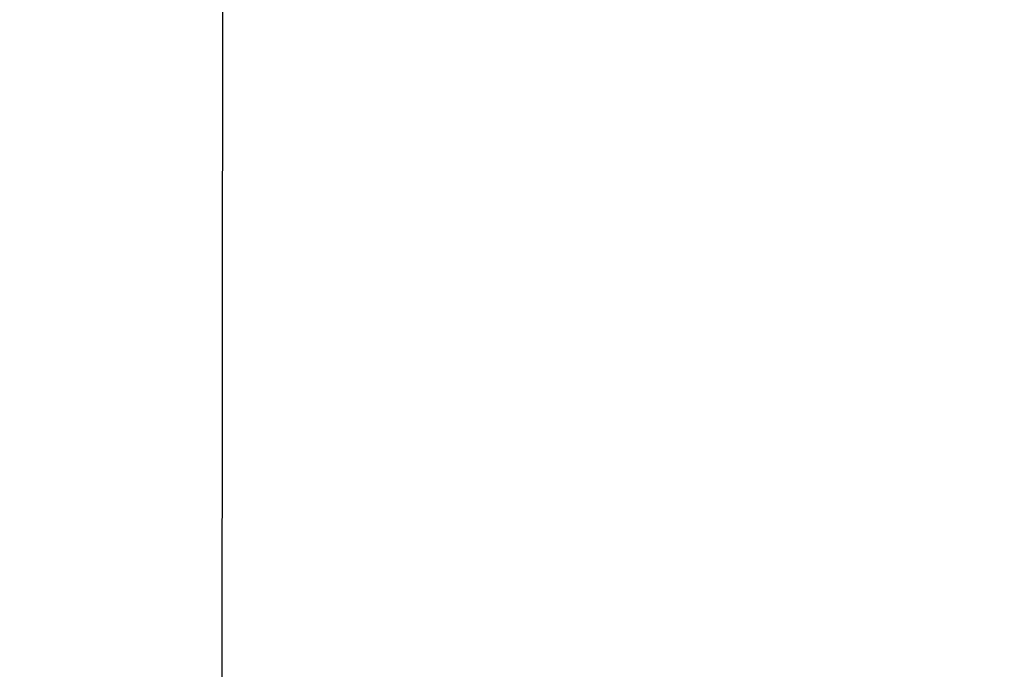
# Model space of a CAD drawing. Header units: millimetres. Extents: x -3395 to 5934498, y -177084 to 63013.
# Tile 397 of 652: x 112078.74 to 112080.4, y -38550.98 to -38549.88. Entities that reach past the tile are written whole.
import ezdxf

# ---------------------------------------------------------------- set-up
doc = ezdxf.new("R2010")
doc.units = ezdxf.units.MM

msp = doc.modelspace()

# ---------------------------------------------------------------- hatches: boundary and pattern name
at = {"lineweight": 9}
h = msp.add_hatch(dxfattribs=at)
h.set_pattern_fill('ANSI33', color=256, scale=50)
h.set_pattern_definition([(45, (-5792.9, 14.7), (-224.5064, 224.5064), []), (45, (-5568.4, 14.7), (-224.5064, 224.5064), [158.75, -79.375])])
h.paths.add_polyline_path([(114504.37434, -36949.77774), (114304.37434, -36949.77774), (114304.37434, -38150.33453), (114064.37434, -38150.33453), (114064.37434, -38369.77774), (114164.37434, -38369.77774), (114164.37434, -38379.77774), (114064.37434, -38379.77774), (114064.37434, -38539.77774), (114164.37434, -38539.77774), (114164.37434, -38549.77787), (114776.63896, -38549.77744), (114776.63896, -38144.02365), (114504.37434, -38147.66193), (114504.37434, -37658.58633), (114456.87407, -37658.58633), (114456.87407, -37655.44597), (114504.37434, -37655.44597)])
h.paths.add_polyline_path([(112944.37434, -38369.77774), (113044.37434, -38369.77774), (113044.37434, -38150.33453), (112804.37434, -38150.33453), (112604.37434, -38150.33453), (112604.37434, -38173.05168), (112079.37434, -38180.06727), (112079.09807, -38533.77774), (112196.87297, -38533.77774), (112196.87297, -38531.77774), (112356.87297, -38531.77774), (112481.96001, -38533.77774), (112481.96001, -38543.77774), (112528.36001, -38543.77774), (112528.36001, -38549.77904), (112944.37434, -38549.77875), (112944.37434, -38539.77774), (113044.37434, -38539.77774), (113044.37434, -38379.77774), (112944.37434, -38379.77774)])
h.paths.add_polyline_path([(112468.36001, -38583.77774), (112468.36001, -38549.77774), (112079.08558, -38549.77774), (112078.74274, -38988.71055), (112479.37451, -38988.71055), (112479.37436, -38583.78026)])
h.paths.add_polyline_path([(113554.37434, -38150.33453), (113445.51262, -38150.33453), (113442.51479, -38156.62779), (113446.65155, -38206.25192), (113452.16724, -38236.57786), (113457.68292, -38255.87604), (113467.33571, -38335.82589), (113464.61864, -38369.77774), (113554.37434, -38369.77774)])
h.paths.add_polyline_path([(113554.37434, -38379.77774), (113462.75204, -38379.77774), (113457.68292, -38406.12687), (113461.82003, -38437.83103), (113470.09356, -38457.12944), (113479.74601, -38468.15697), (113482.50385, -38481.94139), (113486.03079, -38539.77774), (113554.37434, -38539.77774)])
h.paths.add_polyline_path([(114054.37434, -38379.77774), (113554.37434, -38379.77774), (113554.37434, -38539.77774), (114054.37434, -38539.77774)])
h.paths.add_polyline_path([(114054.37434, -38150.33453), (113554.37434, -38150.33453), (113554.37434, -38369.77774), (114054.37434, -38369.77774)])
h.paths.add_polyline_path([(114054.37434, -38539.77774), (113554.37434, -38539.77774), (113554.37434, -38549.77831), (114054.37434, -38549.77795)])
h.paths.add_polyline_path([(113554.37434, -38539.77774), (113486.03079, -38539.77774), (113486.64064, -38549.77836), (113554.37434, -38549.77831)])
h.paths.add_polyline_path([(113554.37434, -38369.77774), (113464.67587, -38369.77774), (113462.75204, -38379.77774), (113554.37434, -38379.77774)])
h.paths.add_polyline_path([(114054.37434, -38369.77774), (113554.37434, -38369.77774), (113554.37434, -38379.77774), (114054.37434, -38379.77774)])
h.paths.add_polyline_path([(114164.37434, -38369.77774), (114054.37434, -38369.77774), (114054.37434, -38379.77774), (114164.37434, -38379.77774)])
h.paths.add_polyline_path([(114164.37434, -38539.77774), (114064.37434, -38539.77774), (114054.37434, -38539.77774), (114054.37434, -38549.77795), (114164.37434, -38549.77787)])
h.paths.add_polyline_path([(114064.37434, -38150.33453), (114054.37434, -38150.33453), (114054.37434, -38369.77774), (114064.37434, -38369.77774)])

# ---------------------------------------------------------------- linework, layer by layer
msp.add_line((112078.74274, -38988.71055), (112079.37434, -38180.06727))

doc.saveas('drawing.dxf')
